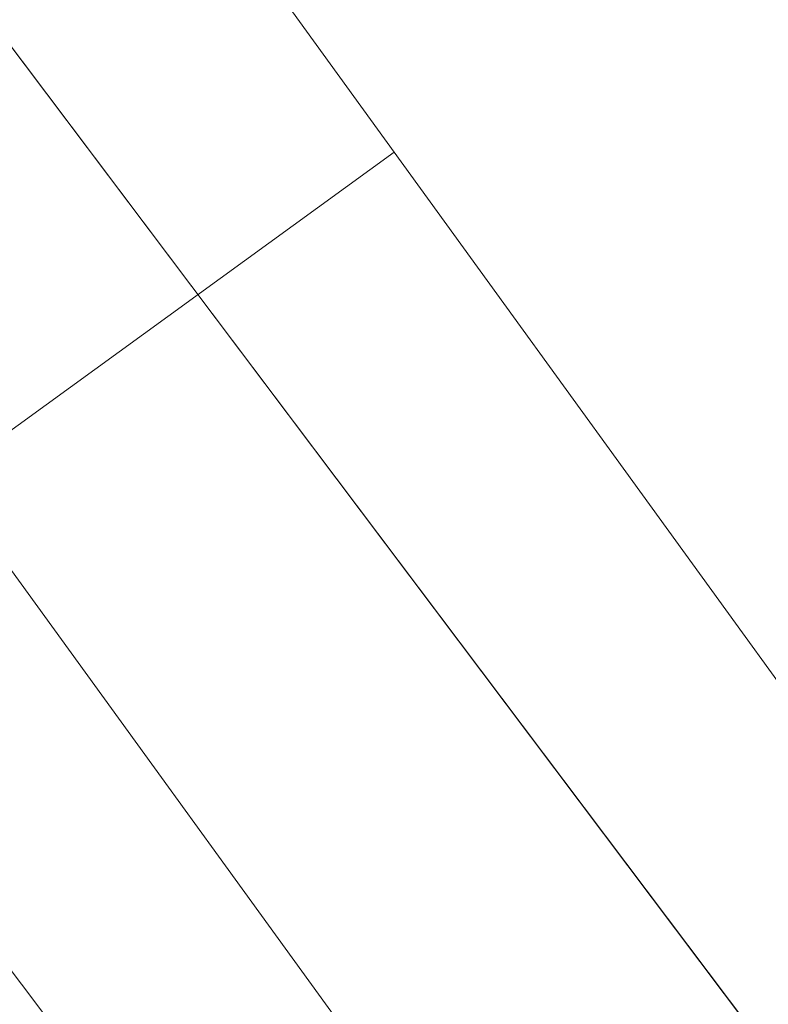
# Model space of a CAD drawing. Header units: millimetres. Extents: x -430348 to -225823, y -86243 to 5084.
# Tile 1029 of 1056: x -329659 to -329632, y -5383 to -5348. Entities that reach past the tile are written whole.
import ezdxf

# ---------------------------------------------------------------- set-up
doc = ezdxf.new("R2010")
doc.units = ezdxf.units.MM
for name, color, linetype, lineweight in [('A-GLAZ-CURT', 52, 'Continuous', 9), ('A-GLAZ-CWMG', 51, 'Continuous', 9), ('A-ROOF', 132, 'Continuous', 9), ('A-WALL', 113, 'Continuous', 9)]:
    doc.layers.add(name, color=color, linetype=linetype, lineweight=lineweight)

# ---------------------------------------------------------------- blocks, each defined once
blk = doc.blocks.new('Walls 17 - Walls 1-274600-_3D_ Copy 1')
at = {"layer": 'A-WALL'}
mesh = blk.add_polyface(dxfattribs=at)
corners = [(-329656.4442611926, -5252.957012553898, 59537.73790390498), (-331075.0138973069, -4911.095335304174, 59537.73790390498), (-331679.5092759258, -5192.976159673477, 59537.73790390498), (-329244.067002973, -5800.200117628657, 59537.73790390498)]
mesh.append_faces([[corners[k] for k in face] for face in [(3, 0, 1, 2)]])
mesh = blk.add_polyface(dxfattribs=at)
corners = [(-329656.4442611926, -5252.957012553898, 58707.69172193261), (-329244.067002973, -5800.200117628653, 58707.69172193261), (-331679.5092759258, -5192.976159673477, 58707.69172193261), (-331075.0138973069, -4911.095335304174, 58707.69172193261)]
mesh.append_faces([[corners[k] for k in face] for face in [(1, 2, 3, 0)]])
mesh = blk.add_polyface(dxfattribs=at)
corners = [(-329244.067002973, -5800.200117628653, 59537.73790390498), (-331679.5092759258, -5192.976159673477, 59537.73790390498), (-331679.5092759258, -5192.976159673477, 58707.69172193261), (-329244.067002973, -5800.200117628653, 58707.69172193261)]
mesh.append_faces([[corners[k] for k in face] for face in [(0, 1, 2, 3)]])
mesh = blk.add_polyface(dxfattribs=at)
corners = [(-329656.4442611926, -5252.957012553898, 59537.73790390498), (-329244.067002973, -5800.200117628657, 59537.73790390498), (-329244.067002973, -5800.200117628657, 58707.69172193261), (-329656.4442611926, -5252.957012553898, 58707.69172193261)]
mesh.append_faces([[corners[k] for k in face] for face in [(3, 0, 1, 2)]])
blk = doc.blocks.new('System Panel - Glazed-409779-_3D_ Copy 1')
at = {"layer": 'A-GLAZ-CURT', "transparency": 33554471}
mesh = blk.add_polyface(dxfattribs=at)
corners = [(-218.4172522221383, 4.999999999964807), (-218.4172522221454, 4.999999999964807, 1100.00000000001), (218.4172522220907, 4.999999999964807, 1100.00000000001), (218.4172522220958, 4.999999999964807)]
mesh.append_faces([[corners[k] for k in face] for face in [(2, 3, 0, 1)]])
mesh = blk.add_polyface(dxfattribs=at)
corners = [(218.4172522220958, -5.000000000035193), (-218.4172522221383, -5.000000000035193), (-218.4172522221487, 4.999999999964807), (218.4172522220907, 4.999999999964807)]
mesh.append_faces([[corners[k] for k in face] for face in [(3, 0, 1, 2)]])
mesh = blk.add_polyface(dxfattribs=at)
corners = [(-218.4172522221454, -5.000000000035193, 1100.00000000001), (218.4172522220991, -5.000000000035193, 1100.00000000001), (218.4172522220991, 4.999999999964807, 1100.00000000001), (-218.4172522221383, 4.999999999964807, 1100.00000000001)]
mesh.append_faces([[corners[k] for k in face] for face in [(3, 0, 1, 2)]])
mesh = blk.add_polyface(dxfattribs=at)
corners = [(-218.4172522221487, -5.000000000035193), (218.4172522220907, -5.000000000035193), (218.4172522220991, -5.000000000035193, 1100.00000000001), (-218.4172522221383, -5.000000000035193, 1100.00000000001)]
mesh.append_faces([[corners[k] for k in face] for face in [(3, 0, 1, 2)]])
blk = doc.blocks.new('Walls 18 - Walls 1-274622-_3D_ Copy 1')
at = {"layer": 'A-WALL'}
mesh = blk.add_polyface(dxfattribs=at)
corners = [(-329336.3655340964, -5777.187509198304, 62058.70378105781), (-329670.2964651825, -5334.046196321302, 62058.70378105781), (-331096.5101897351, -4990.342367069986, 62058.70378105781), (-331587.4516190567, -5215.928711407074, 62058.70378105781)]
mesh.append_faces([[corners[k] for k in face] for face in [(0, 1, 2, 3)]])
mesh = blk.add_polyface(dxfattribs=at)
corners = [(-329336.3655340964, -5777.187509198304, 60787.73790390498), (-331587.4516190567, -5215.928711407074, 60787.73790390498), (-331096.5101897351, -4990.342367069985, 60787.73790390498), (-329670.2964651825, -5334.046196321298, 60787.73790390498)]
mesh.append_faces([[corners[k] for k in face] for face in [(0, 1, 2, 3)]])
mesh = blk.add_polyface(dxfattribs=at)
corners = [(-329336.3655340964, -5777.187509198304, 62058.70378105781), (-331587.4516190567, -5215.928711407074, 62058.70378105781), (-331587.4516190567, -5215.928711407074, 60787.73790390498), (-329336.3655340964, -5777.187509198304, 60787.73790390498)]
mesh.append_faces([[corners[k] for k in face] for face in [(3, 0, 1, 2)]])
mesh = blk.add_polyface(dxfattribs=at)
corners = [(-329670.2964651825, -5334.0461963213, 62058.70378105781), (-329336.3655340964, -5777.187509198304, 62058.70378105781), (-329336.3655340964, -5777.187509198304, 60787.73790390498), (-329670.2964651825, -5334.046196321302, 60787.73790390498)]
mesh.append_faces([[corners[k] for k in face] for face in [(3, 0, 1, 2)]])
blk = doc.blocks.new('System Panel - Glazed-409929-_3D_ Copy 1')
at = {"layer": 'A-GLAZ-CURT', "transparency": 33554471}
mesh = blk.add_polyface(dxfattribs=at)
corners = [(-212.7458634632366, 4.99999999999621), (-212.7458634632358, 4.99999999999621, 875.0000000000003), (212.7458634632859, 4.99999999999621, 875.0000000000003), (212.745863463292, 4.99999999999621)]
mesh.append_faces([[corners[k] for k in face] for face in [(2, 3, 0, 1)]])
mesh = blk.add_polyface(dxfattribs=at)
corners = [(212.745863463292, -5.00000000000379), (-212.7458634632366, -5.00000000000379), (-212.7458634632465, 4.99999999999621), (212.7458634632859, 4.99999999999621)]
mesh.append_faces([[corners[k] for k in face] for face in [(3, 0, 1, 2)]])
mesh = blk.add_polyface(dxfattribs=at)
corners = [(-212.7458634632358, -5.00000000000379, 875.0000000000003), (212.7458634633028, -5.00000000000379, 875.0000000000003), (212.7458634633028, 4.99999999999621, 875.0000000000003), (-212.7458634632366, 4.99999999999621, 875.0000000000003)]
mesh.append_faces([[corners[k] for k in face] for face in [(0, 1, 2, 3)]])
mesh = blk.add_polyface(dxfattribs=at)
corners = [(-212.7458634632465, -5.00000000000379), (212.7458634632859, -5.00000000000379), (212.7458634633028, -5.00000000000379, 875.0000000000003), (-212.7458634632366, -5.00000000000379, 875.0000000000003)]
mesh.append_faces([[corners[k] for k in face] for face in [(3, 0, 1, 2)]])
blk = doc.blocks.new('Rectangular Mullion - 50mm x 50mm-409777-_3D_ Copy 1')
at = {"layer": 'A-GLAZ-CWMG'}
mesh = blk.add_polyface(dxfattribs=at)
corners = [(-50, 25.00000000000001), (0, 25.00000000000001), (0, 25.00000000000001, -436.8345044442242), (-50, 25.00000000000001, -436.8345044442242)]
mesh.append_faces([[corners[k] for k in face] for face in [(3, 0, 1, 2)]])
mesh = blk.add_polyface(dxfattribs=at)
corners = [(-50, -25), (-50, 25.00000000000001), (-50, 25.00000000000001, -436.8345044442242), (-50, -25, -436.8345044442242)]
mesh.append_faces([[corners[k] for k in face] for face in [(3, 0, 1, 2)]])
mesh = blk.add_polyface(dxfattribs=at)
corners = [(0, 25.00000000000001), (0, -25), (0, -25, -436.8345044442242), (0, 25.00000000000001, -436.8345044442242)]
mesh.append_faces([[corners[k] for k in face] for face in [(3, 0, 1, 2)]])
mesh = blk.add_polyface(dxfattribs=at)
corners = [(0, -25), (-50, -25), (-50, -25, -436.8345044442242), (0, -25, -436.8345044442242)]
mesh.append_faces([[corners[k] for k in face] for face in [(3, 0, 1, 2)]])
blk = doc.blocks.new('Rectangular Mullion - 50mm x 50mm-409778-_3D_ Copy 1')
at = {"layer": 'A-GLAZ-CWMG'}
mesh = blk.add_polyface(dxfattribs=at)
corners = [(-50, 25), (0, 25), (0, 25, -436.8345044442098), (-50, 25, -436.8345044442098)]
mesh.append_faces([[corners[k] for k in face] for face in [(3, 0, 1, 2)]])
mesh = blk.add_polyface(dxfattribs=at)
corners = [(-50, -25), (-50, 25), (-50, 25, -436.8345044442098), (-50, -25, -436.8345044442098)]
mesh.append_faces([[corners[k] for k in face] for face in [(3, 0, 1, 2)]])
mesh = blk.add_polyface(dxfattribs=at)
corners = [(0, 25), (0, -25), (0, -25, -436.8345044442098), (0, 25, -436.8345044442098)]
mesh.append_faces([[corners[k] for k in face] for face in [(3, 0, 1, 2)]])
mesh = blk.add_polyface(dxfattribs=at)
corners = [(0, -25), (-50, -25), (-50, -25, -436.8345044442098), (0, -25, -436.8345044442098)]
mesh.append_faces([[corners[k] for k in face] for face in [(3, 0, 1, 2)]])
blk = doc.blocks.new('Rectangular Mullion - 50mm x 50mm-409926-_3D_ Copy 1')
at = {"layer": 'A-GLAZ-CWMG'}
mesh = blk.add_polyface(dxfattribs=at)
corners = [(0, 24.99999999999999), (-50, 24.99999999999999), (-50, -25), (0, -25)]
mesh.append_faces([[corners[k] for k in face] for face in [(3, 0, 1, 2)]])
mesh = blk.add_polyface(dxfattribs=at)
corners = [(-50, 24.99999999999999), (0, 24.99999999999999), (0, 24.99999999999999, -425.4917269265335), (-50, 24.99999999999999, -425.4917269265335)]
mesh.append_faces([[corners[k] for k in face] for face in [(3, 0, 1, 2)]])
mesh = blk.add_polyface(dxfattribs=at)
corners = [(-50, -25), (-50, 24.99999999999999), (-50, 24.99999999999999, -425.4917269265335), (-50, -25, -425.4917269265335)]
mesh.append_faces([[corners[k] for k in face] for face in [(3, 0, 1, 2)]])
mesh = blk.add_polyface(dxfattribs=at)
corners = [(0, 24.99999999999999), (0, -25), (0, -25, -425.4917269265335), (0, 24.99999999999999, -425.4917269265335)]
mesh.append_faces([[corners[k] for k in face] for face in [(3, 0, 1, 2)]])
mesh = blk.add_polyface(dxfattribs=at)
corners = [(0, -25), (-50, -25), (-50, -25, -425.4917269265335), (0, -25, -425.4917269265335)]
mesh.append_faces([[corners[k] for k in face] for face in [(3, 0, 1, 2)]])
blk = doc.blocks.new('Rectangular Mullion - 50mm x 50mm-409927-_3D_ Copy 1')
at = {"layer": 'A-GLAZ-CWMG'}
mesh = blk.add_polyface(dxfattribs=at)
corners = [(0, 25, -425.4917269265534), (0, -25, -425.4917269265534), (-50, -25, -425.4917269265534), (-50, 25, -425.4917269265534)]
mesh.append_faces([[corners[k] for k in face] for face in [(0, 1, 2, 3)]])
mesh = blk.add_polyface(dxfattribs=at)
corners = [(-50, 25), (0, 25), (0, 25, -425.4917269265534), (-50, 25, -425.4917269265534)]
mesh.append_faces([[corners[k] for k in face] for face in [(3, 0, 1, 2)]])
mesh = blk.add_polyface(dxfattribs=at)
corners = [(-50, -25), (-50, 25), (-50, 25, -425.4917269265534), (-50, -25, -425.4917269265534)]
mesh.append_faces([[corners[k] for k in face] for face in [(3, 0, 1, 2)]])
mesh = blk.add_polyface(dxfattribs=at)
corners = [(0, 25), (0, -25), (0, -25, -425.4917269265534), (0, 25, -425.4917269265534)]
mesh.append_faces([[corners[k] for k in face] for face in [(3, 0, 1, 2)]])
mesh = blk.add_polyface(dxfattribs=at)
corners = [(0, -25), (-50, -25), (-50, -25, -425.4917269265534), (0, -25, -425.4917269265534)]
mesh.append_faces([[corners[k] for k in face] for face in [(3, 0, 1, 2)]])
blk = doc.blocks.new('Quad Corner Mullion - Quad Mullion 1-409930-_3D_ Copy 1')
at = {"layer": 'A-GLAZ-CWMG'}
mesh = blk.add_polyface(dxfattribs=at)
corners = [(23.25021401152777, 13.0192096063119), (9.223463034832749, 25.00000000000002), (-9.22346303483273, 25.00000000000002), (-9.223463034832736, -24.99999999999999)]
mesh.append_faces([[corners[k] for k in face] for face in [(0, 1, 2, 3)]])
mesh = blk.add_polyface(dxfattribs=at)
corners = [(-9.223463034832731, 25.00000000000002), (9.223463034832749, 25.00000000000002), (9.223463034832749, 25.00000000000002, -950.0000000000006), (-9.223463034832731, 25.00000000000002, -950.0000000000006)]
mesh.append_faces([[corners[k] for k in face] for face in [(0, 1, 2, 3)]])
mesh = blk.add_polyface(dxfattribs=at)
corners = [(-9.223463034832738, -24.99999999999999), (-9.22346303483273, 25.00000000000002), (-9.22346303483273, 25.00000000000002, -950.0000000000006), (-9.223463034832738, -24.99999999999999, -950.0000000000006)]
mesh.append_faces([[corners[k] for k in face] for face in [(0, 1, 2, 3)]])
blk = doc.blocks.new('System Panel - Glazed-409931-_3D_ Copy 1')
at = {"layer": 'A-GLAZ-CURT', "transparency": 33554471}
mesh = blk.add_polyface(dxfattribs=at)
corners = [(-212.7458634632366, 4.99999999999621), (-212.7458634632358, 4.99999999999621, 225.0000000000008), (212.7458634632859, 4.99999999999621, 225.0000000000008), (212.745863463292, 4.99999999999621)]
mesh.append_faces([[corners[k] for k in face] for face in [(2, 3, 0, 1)]])
mesh = blk.add_polyface(dxfattribs=at)
corners = [(212.745863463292, -5.00000000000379), (-212.7458634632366, -5.00000000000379), (-212.7458634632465, 4.99999999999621), (212.7458634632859, 4.99999999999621)]
mesh.append_faces([[corners[k] for k in face] for face in [(3, 0, 1, 2)]])
mesh = blk.add_polyface(dxfattribs=at)
corners = [(-212.7458634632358, -5.00000000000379, 225.0000000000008), (212.7458634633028, -5.00000000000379, 225.0000000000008), (212.7458634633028, 4.99999999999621, 225.0000000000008), (-212.7458634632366, 4.99999999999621, 225.0000000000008)]
mesh.append_faces([[corners[k] for k in face] for face in [(0, 1, 2, 3)]])
mesh = blk.add_polyface(dxfattribs=at)
corners = [(-212.7458634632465, -5.00000000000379), (212.7458634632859, -5.00000000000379), (212.7458634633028, -5.00000000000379, 225.0000000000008), (-212.7458634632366, -5.00000000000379, 225.0000000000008)]
mesh.append_faces([[corners[k] for k in face] for face in [(3, 0, 1, 2)]])
blk = doc.blocks.new('Quad Corner Mullion - Quad Mullion 1-409932-_3D_ Copy 1')
at = {"layer": 'A-GLAZ-CWMG'}
mesh = blk.add_polyface(dxfattribs=at)
corners = [(23.25021401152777, 13.01920960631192, -300.0000000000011), (-9.223463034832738, -24.99999999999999, -300.0000000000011), (-9.223463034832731, 25.00000000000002, -300.0000000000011), (9.223463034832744, 25.00000000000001, -300.0000000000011)]
mesh.append_faces([[corners[k] for k in face] for face in [(3, 0, 1, 2)]])
mesh = blk.add_polyface(dxfattribs=at)
corners = [(-9.223463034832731, 25.00000000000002), (9.223463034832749, 25.00000000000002), (9.223463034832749, 25.00000000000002, -300.0000000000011), (-9.223463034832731, 25.00000000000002, -300.0000000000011)]
mesh.append_faces([[corners[k] for k in face] for face in [(3, 0, 1, 2)]])
mesh = blk.add_polyface(dxfattribs=at)
corners = [(-9.223463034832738, -24.99999999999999), (-9.22346303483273, 25.00000000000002), (-9.22346303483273, 25.00000000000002, -300.0000000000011), (-9.223463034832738, -24.99999999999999, -300.0000000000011)]
mesh.append_faces([[corners[k] for k in face] for face in [(0, 1, 2, 3)]])
blk = doc.blocks.new('Rectangular Mullion - 50mm x 50mm-409928-_3D_ Copy 1')
at = {"layer": 'A-GLAZ-CWMG'}
mesh = blk.add_polyface(dxfattribs=at)
corners = [(25, 25), (-25, 25), (-25, -25), (25, -25)]
mesh.append_faces([[corners[k] for k in face] for face in [(2, 3, 0, 1)]])
mesh = blk.add_polyface(dxfattribs=at)
corners = [(-25, 25), (25, 25), (25, 25, -425.4917269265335), (-25, 25, -425.4917269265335)]
mesh.append_faces([[corners[k] for k in face] for face in [(3, 0, 1, 2)]])
mesh = blk.add_polyface(dxfattribs=at)
corners = [(-25, -25), (-25, 25), (-25, 25, -425.4917269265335), (-25, -25, -425.4917269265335)]
mesh.append_faces([[corners[k] for k in face] for face in [(3, 0, 1, 2)]])
mesh = blk.add_polyface(dxfattribs=at)
corners = [(25, 25), (25, -25), (25, -25, -425.4917269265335), (25, 25, -425.4917269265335)]
mesh.append_faces([[corners[k] for k in face] for face in [(3, 0, 1, 2)]])
mesh = blk.add_polyface(dxfattribs=at)
corners = [(25, -25), (-25, -25), (-25, -25, -425.4917269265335), (25, -25, -425.4917269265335)]
mesh.append_faces([[corners[k] for k in face] for face in [(3, 0, 1, 2)]])
blk = doc.blocks.new('Walls 66 - Walls 1-409329-_3D_ Copy 1')
at = {"layer": 'A-WALL'}
mesh = blk.add_polyface(dxfattribs=at)
corners = [(-329336.3655340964, -5777.187509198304, 62058.70378105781), (-329670.2964651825, -5334.046196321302, 62058.70378105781), (-331096.5101897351, -4990.342367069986, 62058.70378105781), (-331587.4516190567, -5215.928711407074, 62058.70378105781)]
mesh.append_faces([[corners[k] for k in face] for face in [(0, 1, 2, 3)]])
mesh = blk.add_polyface(dxfattribs=at)
corners = [(-329336.3655340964, -5777.187509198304, 62008.70378105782), (-331587.4516190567, -5215.928711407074, 62008.70378105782), (-331096.5101897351, -4990.342367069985, 62008.70378105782), (-329670.2964651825, -5334.046196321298, 62008.70378105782)]
mesh.append_faces([[corners[k] for k in face] for face in [(0, 1, 2, 3)]])
mesh = blk.add_polyface(dxfattribs=at)
corners = [(-329336.3655340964, -5777.187509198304, 62058.70378105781), (-331587.4516190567, -5215.928711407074, 62058.70378105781), (-331587.4516190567, -5215.928711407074, 62008.70378105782), (-329336.3655340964, -5777.187509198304, 62008.70378105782)]
mesh.append_faces([[corners[k] for k in face] for face in [(0, 1, 2, 3)]])
mesh = blk.add_polyface(dxfattribs=at)
corners = [(-329670.2964651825, -5334.0461963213, 62058.70378105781), (-329336.3655340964, -5777.187509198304, 62058.70378105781), (-329336.3655340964, -5777.187509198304, 62008.70378105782), (-329670.2964651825, -5334.046196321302, 62008.70378105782)]
mesh.append_faces([[corners[k] for k in face] for face in [(3, 0, 1, 2)]])
blk = doc.blocks.new('Walls 67 - Walls 67-410127-_3D_ Copy 1')
at = {"layer": 'A-WALL'}
mesh = blk.add_polyface(dxfattribs=at)
corners = [(-317334.6607667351, -8726.800741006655, 63258.70378105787), (-317377.2857677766, -8758.920983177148, 63258.70378105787), (-317294.9955710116, -8779.438233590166, 63258.70378105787), (-319541.4097201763, -8219.344280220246, 63258.70378105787), (-319463.0058933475, -8238.892549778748, 63258.70378105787), (-319484.496724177, -8192.805314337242, 63258.70378105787), (-327639.599958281, -6200.23868150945, 63258.70378105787), (-327554.9534449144, -6221.343427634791, 63258.70378105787), (-327578.1554233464, -6171.586624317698, 63258.70378105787), (-329366.3450694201, -5737.392053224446, 63258.70378105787), (-329399.5114134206, -5761.443473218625, 63258.70378105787), (-329337.7337649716, -5776.846370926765, 63258.70378105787), (-331569.2976496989, -5220.455004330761, 63258.70378105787), (-331484.6511363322, -5241.559750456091, 63258.70378105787), (-331507.8531147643, -5191.802947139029, 63258.70378105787)]
mesh.append_faces([[corners[k] for k in face] for face in [(0, 1, 2), (5, 3, 4), (8, 6, 7), (9, 10, 11), (14, 12, 13)]])
mesh = blk.add_polyface(dxfattribs=at)
corners = [(-317334.6607667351, -8726.80074100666, 59537.73790390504), (-317294.9955710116, -8779.43823359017, 59537.73790390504), (-317377.2857677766, -8758.920983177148, 59537.73790390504), (-319541.4097201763, -8219.344280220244, 59537.73790390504), (-319484.496724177, -8192.80531433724, 59537.73790390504), (-319463.0058933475, -8238.892549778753, 59537.73790390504), (-327639.599958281, -6200.23868150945, 59537.73790390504), (-327578.1554233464, -6171.586624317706, 59537.73790390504), (-327554.9534449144, -6221.34342763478, 59537.73790390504), (-329366.3450694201, -5737.392053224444, 59537.73790390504), (-329337.7337649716, -5776.846370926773, 59537.73790390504), (-329399.5114134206, -5761.443473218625, 59537.73790390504), (-331569.2976496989, -5220.455004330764, 59537.73790390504), (-331507.8531147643, -5191.80294713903, 59537.73790390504), (-331484.6511363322, -5241.55975045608, 59537.73790390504)]
mesh.append_faces([[corners[k] for k in face] for face in [(2, 0, 1), (3, 4, 5), (6, 7, 8), (11, 9, 10), (12, 13, 14)]])

msp = doc.modelspace()

# ---------------------------------------------------------------- block references
at = {"layer": 'A-GLAZ-CURT', "transparency": 33554471}
for name, p, rotation in [('System Panel - Glazed-409779-_3D_ Copy 1', (-329548.0265207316, -5537.844896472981, 62108.70378105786), 126.9999999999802), ('System Panel - Glazed-409929-_3D_ Copy 1', (-329540.8314108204, -5539.364516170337, 59587.73790390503), 125.9487022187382), ('System Panel - Glazed-409931-_3D_ Copy 1', (-329540.8314108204, -5539.364516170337, 60512.73790390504), 125.9487022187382)]:
    msp.add_blockref(name, p, dxfattribs=dict(at, rotation=rotation))
at = {"layer": 'A-GLAZ-CWMG', "extrusion": (0, 0, -1), "rotation": 54.05129778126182}
for name, p in [('Quad Corner Mullion - Quad Mullion 1-409930-_3D_ Copy 1', (329671.1408771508, -5359.670818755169, -59537.73790390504)), ('Quad Corner Mullion - Quad Mullion 1-409932-_3D_ Copy 1', (329671.1408771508, -5359.670818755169, -60487.73790390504))]:
    msp.add_blockref(name, p, dxfattribs=at)
at = {"layer": 'A-GLAZ-CWMG', "extrusion": (-0.6018150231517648, 0.7986355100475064, 0), "rotation": 90}
msp.add_blockref('Rectangular Mullion - 50mm x 50mm-409777-_3D_ Copy 1', (266521.5145001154, 63258.70378105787, 194122.6508789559), dxfattribs=at)
at = {"layer": 'A-GLAZ-CWMG', "extrusion": (0.6018150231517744, -0.7986355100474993, 0), "rotation": 270}
msp.add_blockref('Rectangular Mullion - 50mm x 50mm-409778-_3D_ Copy 1', (-266521.5145001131, 62058.70378105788, -193685.8163745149), dxfattribs=at)
at = {"layer": 'A-GLAZ-CWMG', "extrusion": (-0.5870606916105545, 0.809542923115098, 0), "rotation": 90}
for name, p in [('Rectangular Mullion - 50mm x 50mm-409926-_3D_ Copy 1', (270029.3911100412, 60787.73790390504, 189188.8609227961)), ('Rectangular Mullion - 50mm x 50mm-409928-_3D_ Copy 1', (270029.3911100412, 60487.73790390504, 189188.8609227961))]:
    msp.add_blockref(name, p, dxfattribs=at)
at = {"layer": 'A-GLAZ-CWMG', "extrusion": (0.5870606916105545, -0.809542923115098, 0), "rotation": 270}
msp.add_blockref('Rectangular Mullion - 50mm x 50mm-409927-_3D_ Copy 1', (-270029.3911100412, 59537.73790390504, -188763.3691958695), dxfattribs=at)
at = {"layer": 'A-WALL'}
for name, p in [('Walls 17 - Walls 1-274600-_3D_ Copy 1', (0, 0)), ('Walls 18 - Walls 1-274622-_3D_ Copy 1', (0, 0)), ('Walls 66 - Walls 1-409329-_3D_ Copy 1', (0, 0, 1250.000000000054)), ('Walls 67 - Walls 67-410127-_3D_ Copy 1', (0, 0))]:
    msp.add_blockref(name, p, dxfattribs=at)

# ---------------------------------------------------------------- meshes
at = {"layer": 'A-ROOF'}
mesh = msp.add_polyface(dxfattribs=at)
corners = [(-334453.5523100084, -4096.899980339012, 63308.70378105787), (-310352.9461972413, -9904.914912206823, 63308.70378105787), (-312102.9690826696, -16923.87333433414, 63308.70378105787), (-336156.4071392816, -10926.67766216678, 63308.70378105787)]
mesh.append_faces([[corners[k] for k in face] for face in [(2, 3, 0, 1)]])
mesh = msp.add_polyface(dxfattribs=at)
corners = [(-310352.9461972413, -9904.91491220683, 63308.70378105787), (-334453.5523100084, -4096.899980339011, 63308.70378105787), (-334453.5523100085, -4096.899980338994, 63358.70378105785), (-310352.9461972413, -9904.91491220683, 63358.70378105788)]
mesh.append_faces([[corners[k] for k in face] for face in [(3, 0, 1, 2)]])
mesh = msp.add_polyface(dxfattribs=at)
corners = [(-334453.5523100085, -4096.899980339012, 63358.70378105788), (-334349.2590785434, -4268.937008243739, 63458.70378105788), (-310526.3416204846, -10010.03163755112, 63458.70378105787), (-310352.9461972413, -9904.914912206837, 63358.70378105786)]
mesh.append_faces([[corners[k] for k in face] for face in [(2, 3, 0, 1)]])
mesh = msp.add_polyface(dxfattribs=at)
corners = [(-310352.9461972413, -9904.914912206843, 63358.70378105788), (-310526.3416204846, -10010.03163755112, 63458.70378105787), (-314727.0769420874, -12556.62446443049, 65881.3371141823), (-331873.3138145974, -8353.13555574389, 65832.726744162), (-334349.2590785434, -4268.937008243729, 63458.70378105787), (-334453.5523100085, -4096.899980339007, 63358.70378105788)]
mesh.append_faces([[corners[k] for k in face] for face in [(4, 1, 2, 3)]], dxfattribs={"vtx0": -1})
mesh.append_faces([[corners[k] for k in face] for face in [(5, 0, 1, 4)]], dxfattribs={"vtx2": -1})
mesh = msp.add_polyface(dxfattribs=at)
corners = [(-310352.9461972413, -9904.914912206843, 63541.81996937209), (-334453.5523100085, -4096.899980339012, 63541.81996937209), (-331873.3138145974, -8353.13555574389, 66015.84293247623), (-314727.0769420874, -12556.6244644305, 66064.45330249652)]
mesh.append_faces([[corners[k] for k in face] for face in [(3, 0, 1, 2)]])
mesh = msp.add_polyface(dxfattribs=at)
corners = [(-334453.5523100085, -4096.899980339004, 63358.70378105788), (-334453.5523100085, -4096.899980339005, 63541.81996937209), (-310352.9461972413, -9904.914912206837, 63541.81996937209), (-310352.9461972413, -9904.914912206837, 63358.70378105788)]
mesh.append_faces([[corners[k] for k in face] for face in [(1, 2, 3, 0)]])
mesh = msp.add_polyface(dxfattribs=at)
corners = [(-312206.991646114, -16750.75071629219, 63458.70378105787), (-310526.3416204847, -10010.03163755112, 63458.70378105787), (-334349.2590785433, -4268.937008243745, 63458.70378105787), (-335983.2845212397, -10822.65509872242, 63458.70378105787)]
mesh.append_faces([[corners[k] for k in face] for face in [(2, 3, 0, 1)]])
at = {"layer": 'A-WALL'}
mesh = msp.add_polyface(dxfattribs=at)
corners = [(-334284.8737381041, -4543.385841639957, 58428.19610741), (-334064.8360564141, -4598.247397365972, 58428.19610741), (-333773.5699070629, -4670.86820467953, 58428.19610741), (-332511.4165932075, -4985.558369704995, 58428.19610741), (-332220.1504438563, -5058.179177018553, 58428.19610741), (-326189.3472633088, -6561.827289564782, 58428.19610741), (-325808.0146090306, -6656.904198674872, 58428.19610741), (-323305.857158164, -7280.76211869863, 58428.19610741), (-323014.7684402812, -7353.338687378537, 58428.19610741), (-321995.9579276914, -7607.356677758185, 58428.19610741), (-321704.8692098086, -7679.933246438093, 58428.19610741), (-320297.9404067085, -8030.719995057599, 58428.19610741), (-320006.8516888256, -8103.296563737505, 58428.19610741), (-311162.7265809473, -10308.38461378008, 58428.19610741), (-311235.3031496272, -10599.47333166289, 58428.19610741), (-321801.6882102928, -7964.977647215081, 58428.19610741), (-322092.7918895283, -7892.397348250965, 58428.19610741), (-323063.0876158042, -7650.475452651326, 58428.19610741), (-323354.2265230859, -7577.886370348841, 58428.19610741), (-334066.3615889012, -4907.051128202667, 58428.19610741), (-334357.450306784, -4834.474559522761, 58428.19610741)]
mesh.append_faces([[corners[k] for k in face] for face in [(9, 16, 17, 8), (18, 7, 8, 17)]], dxfattribs={"vtx0": -1, "vtx2": -1})
mesh.append_faces([[corners[k] for k in face] for face in [(19, 1, 2, 3)]], dxfattribs={"vtx0": -1, "vtx3": -1})
mesh.append_faces([[corners[k] for k in face] for face in [(11, 12, 15, 10), (4, 5, 19, 3), (6, 7, 18)]], dxfattribs={"vtx1": -1, "vtx2": -1})
mesh.append_faces([[corners[k] for k in face] for face in [(5, 6, 18, 19), (9, 10, 15, 16)]], dxfattribs={"vtx1": -1, "vtx3": -1})
mesh.append_faces([[corners[k] for k in face] for face in [(20, 0, 1, 19)]], dxfattribs={"vtx2": -1})
mesh.append_faces([[corners[k] for k in face] for face in [(12, 13, 14, 15)]], dxfattribs={"vtx3": -1})
mesh = msp.add_polyface(dxfattribs=at)
corners = [(-311162.7265809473, -10308.38461378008, 58428.19610741), (-320006.8516888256, -8103.296563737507, 58428.19610741), (-320297.9404067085, -8030.7199950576, 58428.19610741), (-321704.8692098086, -7679.933246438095, 58428.19610741), (-321995.9579276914, -7607.356677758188, 58428.19610741), (-323014.7684402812, -7353.33868737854, 58428.19610741), (-323305.857158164, -7280.762118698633, 58428.19610741), (-325808.0146090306, -6656.904198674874, 58428.19610741), (-326189.3472633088, -6561.827289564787, 58428.19610741), (-332220.1504438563, -5058.179177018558, 58428.19610741), (-332511.4165932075, -4985.558369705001, 58428.19610741), (-333773.5699070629, -4670.868204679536, 58428.19610741), (-334064.8360564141, -4598.247397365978, 58428.19610741), (-334284.8737381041, -4543.385841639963, 58428.19610741), (-334284.8737381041, -4543.385841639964, 63548.93812797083), (-334164.7200988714, -4573.343508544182, 63635.64621258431), (-311162.7265809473, -10308.38461378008, 63766.19548872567), (-311453.81529883, -10235.80804510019, 58748.70378105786), (-311453.8152988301, -10235.80804510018, 61108.70378105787), (-312375.5962387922, -10005.98224428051, 61108.70378105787), (-312375.5962387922, -10005.98224428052, 58748.70378105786), (-322243.5037750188, -7545.636566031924, 62058.70378105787), (-322243.5037750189, -7545.636566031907, 63308.70378105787), (-322728.651638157, -7424.675618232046, 63308.70378105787), (-322728.6516381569, -7424.675618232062, 62058.70378105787), (-324232.6100138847, -7049.696680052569, 63308.70378105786), (-324232.6100138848, -7049.696680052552, 62058.70378105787), (-323601.9177918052, -7206.945912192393, 62058.70378105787), (-323601.9177918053, -7206.945912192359, 63308.70378105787), (-320739.5453992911, -7920.615504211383, 62058.70378105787), (-320739.5453992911, -7920.615504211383, 63308.70378105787), (-321370.2376213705, -7763.36627207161, 63308.70378105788), (-321370.2376213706, -7763.366272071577, 62058.70378105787), (-311647.8744440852, -10187.42366598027, 62058.70378105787), (-311647.8744440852, -10187.42366598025, 63308.70378105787), (-312181.537093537, -10054.36662340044, 63308.70378105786), (-312181.537093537, -10054.36662340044, 62058.70378105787), (-332800.3212769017, -4913.526341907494, 62058.70378105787), (-332800.3212769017, -4913.526341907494, 63308.70378105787), (-333440.7164562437, -4753.857890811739, 63308.70378105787), (-333440.7164562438, -4753.857890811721, 62058.70378105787), (-322020.2153208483, -7601.308630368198, 58687.73790390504), (-322020.2153208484, -7601.30863036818, 60850.64252356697), (-322990.5110471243, -7359.386734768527, 60850.64252356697), (-322990.5110471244, -7359.386734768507, 58687.73790390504)]
mesh.append_faces([[corners[k] for k in face] for face in [(36, 30, 35), (27, 43, 26), (28, 23, 27)]], dxfattribs={"vtx0": -1, "vtx1": -1})
mesh.append_faces([[corners[k] for k in face] for face in [(31, 22, 16, 30)]], dxfattribs={"vtx0": -1, "vtx1": -1, "vtx2": -1})
mesh.append_faces([[corners[k] for k in face] for face in [(36, 19, 29, 30), (26, 43, 7, 8)]], dxfattribs={"vtx0": -1, "vtx1": -1, "vtx3": -1})
mesh.append_faces([[corners[k] for k in face] for face in [(0, 17, 18, 16), (32, 21, 22, 31), (10, 40, 37)]], dxfattribs={"vtx0": -1, "vtx2": -1})
mesh.append_faces([[corners[k] for k in face] for face in [(29, 1, 2, 42), (16, 34, 35, 30), (16, 22, 23, 28), (27, 23, 24, 43), (37, 25, 26, 8)]], dxfattribs={"vtx0": -1, "vtx2": -1, "vtx3": -1})
mesh.append_faces([[corners[k] for k in face] for face in [(40, 10, 11, 12), (37, 8, 9, 10), (40, 12, 13, 14)]], dxfattribs={"vtx0": -1, "vtx3": -1})
mesh.append_faces([[corners[k] for k in face] for face in [(4, 5, 41, 3), (37, 38, 25)]], dxfattribs={"vtx1": -1, "vtx2": -1})
mesh.append_faces([[corners[k] for k in face] for face in [(19, 20, 1, 29), (33, 34, 16, 18), (32, 29, 42, 21), (38, 39, 15, 25)]], dxfattribs={"vtx1": -1, "vtx2": -1, "vtx3": -1})
mesh.append_faces([[corners[k] for k in face] for face in [(20, 17, 0, 1), (18, 19, 36, 33), (2, 3, 41, 42), (24, 21, 42, 43), (6, 7, 43, 44), (5, 6, 44, 41), (15, 16, 28, 25), (14, 15, 39, 40)]], dxfattribs={"vtx1": -1, "vtx3": -1})
mesh = msp.add_polyface(dxfattribs=at)
corners = [(-311162.7265809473, -10308.38461378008, 63766.19548872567), (-334164.7200988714, -4573.343508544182, 63635.64621258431), (-333943.9095284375, -4937.581855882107, 63847.36711463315), (-311421.9088328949, -10552.94730933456, 63975.19216100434), (-311188.4097602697, -10411.39421971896, 63840.52939525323)]
mesh.append_faces([[corners[k] for k in face] for face in [(2, 0, 1)]], dxfattribs={"vtx0": -1})
mesh.append_faces([[corners[k] for k in face] for face in [(3, 4, 0, 2)]], dxfattribs={"vtx2": -1})
mesh = msp.add_polyface(dxfattribs=at)
corners = [(-334357.450306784, -4834.474559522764, 58428.19610741), (-334066.3615889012, -4907.051128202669, 58428.19610741), (-323354.2265230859, -7577.88637034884, 58428.19610741), (-323063.0876158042, -7650.475452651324, 58428.19610741), (-322092.7918895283, -7892.397348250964, 58428.19610741), (-321801.6882102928, -7964.977647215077, 58428.19610741), (-311235.3031496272, -10599.47333166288, 58428.19610741), (-311235.3031496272, -10599.47333166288, 63840.52939525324), (-311421.9088328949, -10552.94730933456, 63975.19216100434), (-333943.9095284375, -4937.581855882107, 63847.36711463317), (-334066.3615889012, -4907.051128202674, 63759.00038943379), (-334357.450306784, -4834.474559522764, 63548.93812797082), (-311526.39186751, -10526.89676298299, 61108.70378105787), (-311526.39186751, -10526.89676298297, 58748.70378105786), (-312448.1728074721, -10297.07096216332, 58748.70378105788), (-312448.1728074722, -10297.07096216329, 61108.70378105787), (-322316.0803436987, -7836.725283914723, 63308.70378105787), (-322316.0803436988, -7836.725283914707, 62058.70378105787), (-322801.2282068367, -7715.764336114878, 62058.70378105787), (-322801.2282068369, -7715.764336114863, 63308.70378105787), (-324305.1865825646, -7340.785397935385, 62058.70378105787), (-324305.1865825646, -7340.785397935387, 63308.70378105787), (-323674.4943604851, -7498.034630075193, 63308.70378105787), (-323674.4943604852, -7498.034630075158, 62058.70378105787), (-320812.121967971, -8211.704222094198, 63308.70378105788), (-320812.121967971, -8211.704222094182, 62058.70378105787), (-321442.8141900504, -8054.454989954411, 62058.70378105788), (-321442.8141900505, -8054.454989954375, 63308.70378105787), (-311720.4510127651, -10478.51238386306, 63308.70378105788), (-311720.4510127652, -10478.51238386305, 62058.70378105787), (-312254.1136622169, -10345.45534128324, 62058.70378105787), (-312254.113662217, -10345.45534128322, 63308.70378105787), (-332872.8978455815, -5204.61505979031, 63308.70378105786), (-332872.8978455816, -5204.615059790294, 62058.70378105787), (-333513.2930249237, -5044.946608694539, 62058.70378105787), (-333513.2930249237, -5044.94660869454, 63308.70378105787), (-322092.7918895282, -7892.397348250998, 60850.64252356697), (-322092.7918895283, -7892.397348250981, 58687.73790390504), (-323063.0876158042, -7650.475452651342, 58687.73790390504), (-323063.0876158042, -7650.475452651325, 60850.64252356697)]
mesh.append_faces([[corners[k] for k in face] for face in [(34, 1, 33), (16, 8, 19)]], dxfattribs={"vtx0": -1, "vtx1": -1})
mesh.append_faces([[corners[k] for k in face] for face in [(29, 12, 7)]], dxfattribs={"vtx0": -1, "vtx1": -1, "vtx2": -1})
mesh.append_faces([[corners[k] for k in face] for face in [(9, 32, 21, 22), (25, 5, 14, 15), (8, 16, 27, 24)]], dxfattribs={"vtx0": -1, "vtx1": -1, "vtx3": -1})
mesh.append_faces([[corners[k] for k in face] for face in [(38, 2, 3, 37), (36, 17, 18, 39), (11, 34, 35, 10), (21, 32, 33, 20), (37, 4, 5, 36), (6, 13, 14, 5), (30, 15, 12, 29), (16, 26, 27), (37, 3, 4)]], dxfattribs={"vtx0": -1, "vtx2": -1})
mesh.append_faces([[corners[k] for k in face] for face in [(39, 23, 20, 2), (33, 1, 2, 20), (26, 16, 17, 36), (30, 24, 25, 15)]], dxfattribs={"vtx0": -1, "vtx2": -1, "vtx3": -1})
mesh.append_faces([[corners[k] for k in face] for face in [(0, 1, 34, 11), (38, 39, 2), (22, 23, 19), (30, 31, 24)]], dxfattribs={"vtx1": -1, "vtx2": -1})
mesh.append_faces([[corners[k] for k in face] for face in [(18, 19, 23, 39), (8, 9, 22, 19), (25, 26, 36, 5), (31, 28, 8, 24)]], dxfattribs={"vtx1": -1, "vtx2": -1, "vtx3": -1})
mesh.append_faces([[corners[k] for k in face] for face in [(9, 10, 35, 32), (12, 13, 6, 7), (7, 8, 28, 29)]], dxfattribs={"vtx1": -1, "vtx3": -1})

doc.saveas('drawing.dxf')
